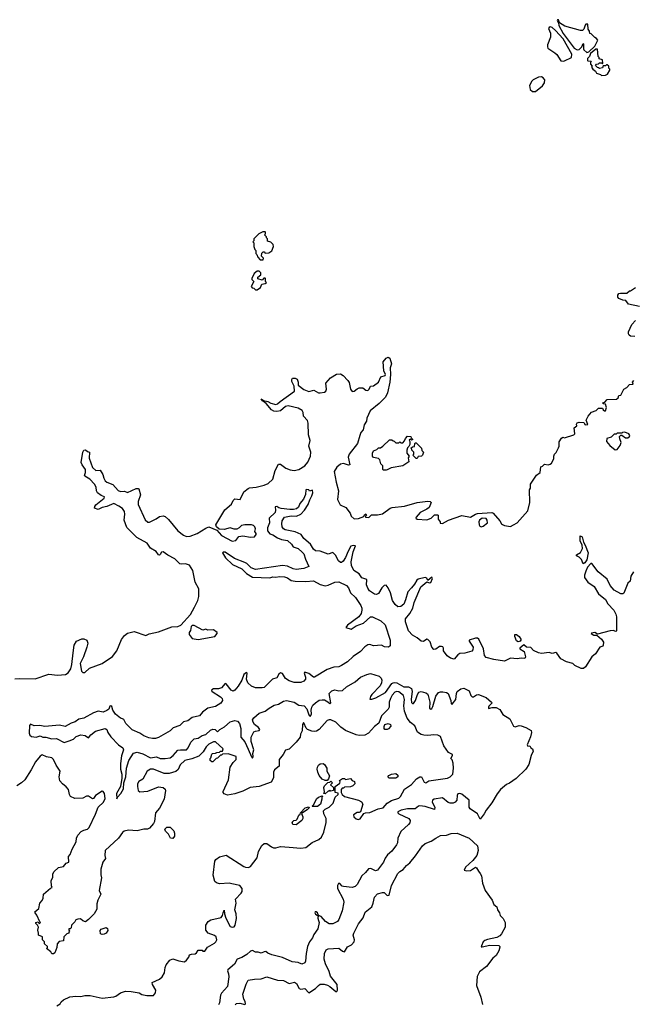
# Model space of a CAD drawing. Extents: x 2106670 to 2323771, y 35271 to 224896.
# Tile 395 of 419: x 2261045 to 2267373, y 205830 to 215985. Entities that reach past the tile are written whole.
import ezdxf

# ---------------------------------------------------------------- set-up
doc = ezdxf.new("R2010")
doc.units = 0

msp = doc.modelspace()

# ---------------------------------------------------------------- linework, layer by layer
at = {"layer": '0CON20XD'}
for points in [[(2266655, 215558), (2266665, 215562), (2266736, 215594), (2266738, 215628), (2266648, 215788), (2266570, 215875), (2266535, 215906), (2266515, 215913), (2266504, 215906), (2266500, 215895), (2266520, 215845), (2266520, 215805), (2266488, 215725), (2266487, 215705), (2266493, 215693), (2266564, 215644), (2266583, 215625), (2266625, 215560), (2266655, 215558)], [(2266895, 215648), (2266915, 215652), (2266975, 215712), (2267006, 215775), (2266995, 215792), (2266975, 215800), (2266938, 215838), (2266923, 215843), (2266922, 215865), (2266907, 215887), (2266905, 215940), (2266885, 215940), (2266875, 215930), (2266862, 215888), (2266850, 215875), (2266827, 215873), (2266668, 215918), (2266612, 215952), (2266600, 215985), (2266592, 215985), (2266588, 215975), (2266602, 215952), (2266604, 215924), (2266651, 215841), (2266762, 215692), (2266795, 215673), (2266815, 215678), (2266842, 215705), (2266855, 215740), (2266860, 215735), (2266858, 215685), (2266862, 215675), (2266895, 215648)], [(2267045, 215410), (2267085, 215412), (2267106, 215424), (2267130, 215465), (2267130, 215475), (2267120, 215485), (2267120, 215505), (2267105, 215520), (2267095, 215520), (2267085, 215510), (2267062, 215508), (2267055, 215490), (2267025, 215480), (2267015, 215490), (2267002, 215492), (2266982, 215512), (2266992, 215528), (2267015, 215530), (2267025, 215540), (2267045, 215540), (2267055, 215530), (2267060, 215535), (2267055, 215570), (2267022, 215582), (2267020, 215595), (2267010, 215605), (2267005, 215680), (2266985, 215682), (2266930, 215635), (2266920, 215605), (2266902, 215585), (2266902, 215565), (2266905, 215560), (2266938, 215558), (2266930, 215545), (2266930, 215525), (2266950, 215505), (2266942, 215495), (2266954, 215474), (2266983, 215453), (2266995, 215432), (2267035, 215420), (2267045, 215410)], [(2266365, 215244), (2266435, 215304), (2266456, 215335), (2266461, 215365), (2266445, 215387), (2266425, 215394), (2266395, 215393), (2266340, 215365), (2266325, 215350), (2266304, 215305), (2266310, 215265), (2266334, 215244), (2266365, 215244)], [(2263555, 213510), (2263560, 213525), (2263540, 213545), (2263542, 213578), (2263555, 213590), (2263565, 213590), (2263578, 213578), (2263615, 213580), (2263645, 213600), (2263662, 213645), (2263660, 213665), (2263635, 213690), (2263602, 213702), (2263600, 213725), (2263590, 213735), (2263590, 213745), (2263570, 213765), (2263580, 213775), (2263580, 213795), (2263575, 213798), (2263553, 213797), (2263512, 213778), (2263460, 213725), (2263460, 213705), (2263450, 213695), (2263460, 213685), (2263460, 213645), (2263470, 213615), (2263480, 213605), (2263480, 213575), (2263490, 213565), (2263500, 213535), (2263525, 213510), (2263555, 213510)], [(2263495, 213200), (2263528, 213222), (2263543, 213257), (2263577, 213263), (2263590, 213275), (2263580, 213285), (2263580, 213315), (2263575, 213320), (2263562, 213318), (2263545, 213300), (2263502, 213312), (2263502, 213328), (2263530, 213355), (2263530, 213375), (2263515, 213390), (2263495, 213390), (2263462, 213368), (2263438, 213315), (2263440, 213305), (2263460, 213285), (2263433, 213233), (2263441, 213221), (2263460, 213215), (2263475, 213200), (2263495, 213200)], [(2267436, 213026), (2267325, 213050), (2267295, 213090), (2267265, 213091), (2267225, 213110), (2267213, 213125), (2267213, 213145), (2267225, 213160), (2267240, 213165), (2267307, 213163), (2267335, 213190), (2267345, 213190), (2267396, 213224)], [(2267388, 212718), (2267345, 212722), (2267331, 212731), (2267322, 212745), (2267323, 212767), (2267359, 212841), (2267395, 212882)], [(2262067, 210967), (2262015, 210995), (2261945, 210963), (2261895, 210955), (2261855, 210935), (2261818, 210948), (2261819, 210965), (2261830, 210980), (2261915, 211051), (2261919, 211065), (2261885, 211079), (2261848, 211105), (2261838, 211125), (2261832, 211165), (2261816, 211196), (2261769, 211245), (2261718, 211278), (2261714, 211285), (2261725, 211315), (2261723, 211345), (2261688, 211395), (2261679, 211419), (2261695, 211525), (2261705, 211544), (2261725, 211548), (2261743, 211533), (2261766, 211525), (2261763, 211463), (2261797, 211367), (2261831, 211335), (2261875, 211338), (2261903, 211295), (2261911, 211255), (2261925, 211228), (2261944, 211215), (2262005, 211191), (2262059, 211131), (2262085, 211119), (2262125, 211124), (2262155, 211110), (2262245, 211150), (2262265, 211151), (2262275, 211145), (2262292, 211085), (2262268, 211015), (2262266, 210984), (2262338, 210828), (2262365, 210802), (2262385, 210803), (2262453, 210837), (2262485, 210862), (2262525, 210867), (2262545, 210860), (2262581, 210831), (2262677, 210715), (2262735, 210669), (2262765, 210655), (2262802, 210658), (2262875, 210687), (2262965, 210741), (2262995, 210753), (2263079, 210719), (2263126, 210665), (2263235, 210607), (2263273, 210615), (2263305, 210654), (2263345, 210661), (2263425, 210649), (2263465, 210653), (2263483, 210675), (2263483, 210685), (2263470, 210705), (2263476, 210735), (2263469, 210755), (2263455, 210769), (2263435, 210776), (2263365, 210774), (2263332, 210768), (2263307, 210743), (2263285, 210732), (2263255, 210732), (2263215, 210744), (2263155, 210726), (2263102, 210732), (2263074, 210754), (2263068, 210775), (2263159, 210931), (2263230, 210990), (2263247, 211025), (2263265, 211042), (2263320, 211035), (2263356, 211115), (2263400, 211150), (2263415, 211157), (2263485, 211163), (2263566, 211184), (2263607, 211203), (2263655, 211248), (2263679, 211335), (2263715, 211400), (2263735, 211400), (2263789, 211359), (2263833, 211343), (2263875, 211337), (2263922, 211345), (2263985, 211384), (2264015, 211422), (2264043, 211485), (2264046, 211525), (2264028, 211585), (2264042, 211645), (2264024, 211705), (2264019, 211825), (2264012, 211852), (2263973, 211895), (2263968, 211935), (2263958, 211955), (2263918, 211978), (2263815, 212004), (2263785, 211996), (2263735, 211952), (2263695, 211944), (2263666, 211946), (2263640, 211960), (2263588, 212028), (2263548, 212055), (2263534, 212075), (2263559, 212059), (2263605, 212047), (2263635, 212029), (2263685, 212015), (2263705, 212022), (2263731, 212049), (2263880, 212155), (2263877, 212205), (2263853, 212255), (2263851, 212275), (2263857, 212287), (2263885, 212289), (2263905, 212276), (2263918, 212245), (2263916, 212215), (2263975, 212171), (2264025, 212150), (2264077, 212163), (2264125, 212138), (2264144, 212136), (2264188, 212145), (2264202, 212155), (2264209, 212175), (2264201, 212235), (2264249, 212291), (2264312, 212328), (2264355, 212331), (2264380, 212315), (2264428, 212265), (2264442, 212242), (2264458, 212175), (2264472, 212152), (2264495, 212153), (2264525, 212179), (2264545, 212188), (2264585, 212188), (2264615, 212165), (2264635, 212161), (2264650, 212175), (2264664, 212206), (2264695, 212210), (2264744, 212246), (2264769, 212301), (2264813, 212315), (2264816, 212325), (2264801, 212365), (2264792, 212455), (2264825, 212493), (2264845, 212504), (2264863, 212493), (2264878, 212435), (2264865, 212395), (2264870, 212325), (2264862, 212248), (2264837, 212135), (2264818, 212092), (2264753, 212025), (2264659, 211951), (2264624, 211876), (2264622, 211845), (2264597, 211805), (2264586, 211755), (2264564, 211726), (2264552, 211698), (2264529, 211615), (2264442, 211505), (2264433, 211473), (2264451, 211395), (2264435, 211391), (2264385, 211407), (2264355, 211401), (2264315, 211369), (2264289, 211325), (2264307, 211217), (2264333, 211125), (2264324, 211035), (2264350, 210980), (2264408, 210955), (2264453, 210895), (2264464, 210864), (2264495, 210838), (2264539, 210841), (2264595, 210860), (2264602, 210878), (2264615, 210890), (2264620, 210875), (2264610, 210865), (2264610, 210855), (2264645, 210850), (2264673, 210877), (2264735, 210878), (2264785, 210888), (2264864, 210946), (2264885, 210953), (2265015, 210967), (2265145, 211006), (2265255, 211021), (2265277, 211017), (2265288, 211005), (2265268, 210955), (2265245, 210938), (2265175, 210902), (2265132, 210855), (2265130, 210845), (2265143, 210833), (2265242, 210828), (2265290, 210845), (2265323, 210877), (2265355, 210880), (2265360, 210875), (2265360, 210835), (2265380, 210805), (2265382, 210792), (2265405, 210788), (2265468, 210825), (2265605, 210873), (2265694, 210856), (2265744, 210886), (2265765, 210891), (2265914, 210904), (2265928, 210895), (2265998, 210815), (2266013, 210785), (2266025, 210778), (2266045, 210768), (2266105, 210758), (2266136, 210774), (2266175, 210797), (2266285, 210918), (2266306, 211005), (2266303, 211135), (2266312, 211155), (2266314, 211195), (2266374, 211286), (2266412, 211315), (2266420, 211375), (2266435, 211380), (2266458, 211402), (2266495, 211394), (2266515, 211400), (2266528, 211412), (2266554, 211455), (2266553, 211485), (2266560, 211505), (2266577, 211523), (2266602, 211568), (2266608, 211585), (2266608, 211632), (2266631, 211669), (2266645, 211678), (2266665, 211672), (2266760, 211705), (2266770, 211715), (2266763, 211775), (2266790, 211795), (2266788, 211815), (2266795, 211828), (2266815, 211833), (2266862, 211832), (2266878, 211808), (2266905, 211810), (2266888, 211855), (2266906, 211895), (2266942, 211938), (2266990, 211955), (2267015, 211980), (2267055, 211980), (2267062, 211962), (2267075, 211950), (2267085, 211950), (2267098, 211985), (2267085, 212020), (2267062, 212022), (2267060, 212035), (2267078, 212042), (2267105, 212067), (2267200, 212070), (2267216, 212084), (2267225, 212110), (2267245, 212113), (2267274, 212176), (2267305, 212192), (2267335, 212222), (2267370, 212225), (2267363, 212247), (2267380, 212265)], [(2267185, 211548), (2267205, 211552), (2267237, 211595), (2267248, 211625), (2267233, 211663), (2267232, 211688), (2267245, 211700), (2267255, 211700), (2267294, 211674), (2267315, 211673), (2267332, 211685), (2267337, 211695), (2267328, 211715), (2267285, 211730), (2267263, 211727), (2267255, 211720), (2267205, 211720), (2267195, 211710), (2267175, 211710), (2267145, 211680), (2267100, 211665), (2267098, 211635), (2267130, 211595), (2267185, 211548)], [(2264825, 211338), (2264795, 211340), (2264790, 211345), (2264790, 211385), (2264770, 211405), (2264760, 211445), (2264745, 211460), (2264695, 211470), (2264682, 211482), (2264684, 211516), (2264695, 211540), (2264728, 211552), (2264745, 211570), (2264765, 211570), (2264790, 211585), (2264858, 211652), (2264882, 211652), (2264895, 211640), (2264908, 211638), (2264925, 211620), (2264955, 211620), (2264965, 211630), (2264975, 211620), (2264995, 211620), (2265015, 211640), (2265023, 211667), (2265045, 211690), (2265078, 211688), (2265082, 211672), (2265100, 211655), (2265085, 211650), (2265075, 211660), (2265063, 211647), (2265070, 211635), (2265067, 211603), (2265058, 211582), (2265045, 211570), (2265038, 211545), (2265038, 211515), (2265060, 211485), (2265050, 211465), (2265058, 211425), (2264995, 211383), (2264875, 211362), (2264835, 211342), (2264825, 211338)], [(2265145, 211460), (2265135, 211460), (2265100, 211495), (2265110, 211505), (2265110, 211525), (2265090, 211545), (2265090, 211555), (2265080, 211565), (2265095, 211580), (2265118, 211582), (2265120, 211615), (2265125, 211620), (2265135, 211620), (2265190, 211565), (2265193, 211543), (2265210, 211525), (2265200, 211495), (2265188, 211482), (2265155, 211480), (2265145, 211460)], [(2267375, 210289), (2267347, 210245), (2267339, 210195), (2267317, 210173), (2267275, 210071), (2267265, 210064), (2267244, 210065), (2267175, 210102), (2267135, 210148), (2267102, 210215), (2267012, 210292), (2266946, 210376), (2266935, 210376), (2266902, 210338), (2266882, 210298), (2266869, 210255), (2266871, 210231), (2266905, 210183), (2266968, 210138), (2267013, 210063), (2267085, 210005), (2267111, 209961), (2267172, 209895), (2267193, 209853), (2267199, 209825), (2267198, 209682), (2267194, 209676), (2267165, 209684), (2267135, 209681), (2267005, 209649), (2266975, 209664), (2266941, 209659), (2266938, 209655), (2266965, 209638), (2266997, 209637), (2267045, 209596), (2267064, 209565), (2267062, 209535), (2267057, 209525), (2267028, 209512), (2266982, 209445), (2266944, 209415), (2266879, 209311), (2266860, 209295), (2266834, 209294), (2266770, 209325), (2266750, 209345), (2266685, 209361), (2266625, 209392), (2266585, 209453), (2266575, 209457), (2266535, 209448), (2266505, 209457), (2266425, 209450), (2266395, 209454), (2266345, 209481), (2266315, 209511), (2266273, 209513), (2266245, 209538), (2266202, 209505), (2266202, 209495), (2266249, 209469), (2266262, 209415), (2266255, 209397), (2266215, 209401), (2266175, 209394), (2266105, 209400), (2266045, 209369), (2265935, 209386), (2265856, 209406), (2265838, 209428), (2265827, 209495), (2265779, 209595), (2265765, 209606), (2265745, 209605), (2265681, 209585), (2265681, 209575), (2265723, 209515), (2265719, 209485), (2265708, 209472), (2265635, 209452), (2265585, 209449), (2265563, 209435), (2265525, 209390), (2265489, 209399), (2265455, 209423), (2265416, 209475), (2265416, 209505), (2265408, 209518), (2265395, 209522), (2265375, 209519), (2265335, 209492), (2265315, 209490), (2265295, 209513), (2265278, 209568), (2265255, 209594), (2265245, 209596), (2265209, 209571), (2265186, 209575), (2265145, 209611), (2265095, 209637), (2265055, 209681), (2265022, 209775), (2265024, 209805), (2265069, 209861), (2265100, 209915), (2265112, 209975), (2265182, 210135), (2265245, 210189), (2265266, 210176), (2265285, 210180), (2265303, 210223), (2265295, 210234), (2265255, 210202), (2265242, 210225), (2265225, 210233), (2265155, 210215), (2265142, 210205), (2265117, 210163), (2265085, 210126), (2265047, 210085), (2265025, 210003), (2265005, 209957), (2264975, 209932), (2264945, 209930), (2264917, 209955), (2264889, 209995), (2264868, 210075), (2264845, 210126), (2264825, 210152), (2264805, 210148), (2264778, 210125), (2264745, 210066), (2264725, 210058), (2264705, 210061), (2264653, 210095), (2264635, 210121), (2264622, 210155), (2264625, 210207), (2264615, 210216), (2264575, 210228), (2264545, 210269), (2264490, 210305), (2264468, 210355), (2264464, 210395), (2264484, 210496), (2264509, 210559), (2264485, 210562), (2264461, 210555), (2264432, 210505), (2264405, 210440), (2264380, 210400), (2264365, 210388), (2264355, 210388), (2264333, 210405), (2264301, 210461), (2264275, 210489), (2264225, 210472), (2264145, 210504), (2264095, 210507), (2264075, 210525), (2264044, 210575), (2263975, 210635), (2263947, 210677), (2263885, 210702), (2263783, 210723), (2263765, 210735), (2263753, 210755), (2263748, 210785), (2263752, 210815), (2263775, 210855), (2263845, 210869), (2263900, 210865), (2263943, 210885), (2263983, 210925), (2264021, 210985), (2264036, 211034), (2264057, 211073), (2264068, 211105), (2264065, 211132), (2264035, 211122), (2264025, 211138), (2264005, 211141), (2263997, 211135), (2263991, 211089), (2263971, 211039), (2263935, 210996), (2263921, 210959), (2263899, 210941), (2263867, 210933), (2263832, 210932), (2263743, 210943), (2263719, 210949), (2263695, 210964), (2263678, 210962), (2263682, 210925), (2263678, 210902), (2263616, 210845), (2263622, 210795), (2263599, 210745), (2263600, 210715), (2263625, 210684), (2263655, 210672), (2263705, 210641), (2263745, 210625), (2263805, 210614), (2263847, 210577), (2263865, 210549), (2263915, 210530), (2263958, 210495), (2263974, 210475), (2263991, 210421), (2264026, 210345), (2263974, 210326), (2263895, 210316), (2263865, 210322), (2263805, 210349), (2263755, 210357), (2263475, 210316), (2263431, 210331), (2263386, 210376), (2263366, 210386), (2263259, 210429), (2263165, 210492), (2263145, 210492), (2263138, 210485), (2263169, 210435), (2263238, 210365), (2263335, 210323), (2263385, 210275), (2263445, 210235), (2263625, 210230), (2263655, 210238), (2263685, 210234), (2263725, 210241), (2263775, 210239), (2263805, 210228), (2263845, 210202), (2263885, 210194), (2263995, 210190), (2264075, 210198), (2264145, 210159), (2264195, 210147), (2264225, 210152), (2264295, 210183), (2264335, 210189), (2264415, 210151), (2264437, 210125), (2264457, 210075), (2264509, 210025), (2264562, 209945), (2264574, 209915), (2264574, 209895), (2264565, 209860), (2264543, 209825), (2264425, 209741), (2264407, 209715), (2264465, 209699), (2264515, 209733), (2264589, 209761), (2264663, 209825), (2264685, 209827), (2264768, 209785), (2264815, 209745), (2264865, 209585), (2264864, 209526), (2264848, 209512), (2264806, 209516), (2264775, 209536), (2264695, 209526), (2264655, 209540), (2264635, 209539), (2264605, 209517), (2264561, 209469), (2264483, 209417), (2264426, 209364), (2264365, 209323), (2264335, 209310), (2264285, 209306), (2264215, 209284), (2264085, 209204), (2264075, 209205), (2264025, 209241), (2263985, 209256), (2263980, 209245), (2263993, 209205), (2263991, 209185), (2263975, 209163), (2263945, 209150), (2263875, 209150), (2263825, 209165), (2263785, 209190), (2263755, 209241), (2263735, 209249), (2263717, 209235), (2263695, 209199), (2263651, 209185), (2263565, 209098), (2263545, 209093), (2263475, 209094), (2263435, 209113), (2263396, 209146), (2263385, 209185), (2263392, 209245), (2263385, 209251), (2263355, 209233), (2263336, 209174), (2263298, 209112), (2263265, 209071), (2263245, 209059)], [(2260996, 209186), (2261045, 209192), (2261205, 209187), (2261345, 209236), (2261435, 209224), (2261519, 209231), (2261545, 209250), (2261571, 209289), (2261584, 209335), (2261596, 209455), (2261606, 209534), (2261632, 209575), (2261685, 209600), (2261705, 209600), (2261738, 209585), (2261747, 209555), (2261736, 209515), (2261704, 209415), (2261670, 209345), (2261684, 209265), (2261695, 209254), (2261715, 209254), (2261764, 209296), (2261896, 209344), (2262002, 209418), (2262048, 209475), (2262095, 209592), (2262127, 209635), (2262155, 209659), (2262225, 209674), (2262345, 209634), (2262380, 209650), (2262475, 209672), (2262615, 209722), (2262675, 209726), (2262705, 209739), (2262805, 209852), (2262849, 209925), (2262881, 209995), (2262891, 210035), (2262893, 210115), (2262854, 210184), (2262831, 210305), (2262795, 210358), (2262755, 210374), (2262715, 210368), (2262695, 210374), (2262644, 210425), (2262571, 210461), (2262525, 210498), (2262508, 210495), (2262495, 210468), (2262485, 210462), (2262475, 210467), (2262451, 210501), (2262395, 210535), (2262358, 210585), (2262253, 210643), (2262149, 210749), (2262123, 210825), (2262130, 210885), (2262125, 210912), (2262105, 210943), (2262067, 210967)], [(2265805, 210754), (2265825, 210761), (2265870, 210795), (2265865, 210825), (2265855, 210841), (2265815, 210844), (2265786, 210824), (2265780, 210805), (2265782, 210775), (2265790, 210761), (2265805, 210754)], [(2266855, 210373), (2266839, 210419), (2266813, 210443), (2266788, 210455), (2266788, 210465), (2266829, 210491), (2266849, 210531), (2266847, 210567), (2266825, 210610), (2266825, 210662), (2266845, 210650), (2266858, 210598), (2266878, 210565), (2266909, 210485), (2266894, 210415), (2266874, 210385), (2266855, 210373)], [(2262885, 209593), (2263057, 209623), (2263080, 209655), (2263080, 209665), (2263045, 209692), (2262985, 209688), (2262965, 209698), (2262935, 209690), (2262845, 209738), (2262825, 209738), (2262813, 209727), (2262806, 209684), (2262791, 209665), (2262793, 209645), (2262824, 209604), (2262885, 209593)], [(2266185, 209570), (2266170, 209580), (2266152, 209625), (2266152, 209645), (2266169, 209645), (2266195, 209624), (2266213, 209595), (2266214, 209585), (2266205, 209574), (2266185, 209570)], [(2263245, 209059), (2263225, 209071), (2263175, 209137), (2263165, 209139), (2263125, 209093), (2263095, 209084), (2263045, 209084), (2263026, 209075), (2263022, 209065), (2263029, 209055), (2263115, 209002), (2263132, 208985), (2263136, 208965), (2263118, 208935), (2263065, 208902), (2262985, 208884), (2262931, 208845), (2262898, 208805), (2262825, 208787), (2262780, 208755), (2262735, 208742), (2262695, 208706), (2262629, 208681), (2262595, 208651), (2262475, 208583), (2262447, 208573), (2262415, 208570), (2262375, 208579), (2262325, 208600), (2262285, 208627), (2262205, 208661), (2262138, 208728), (2262118, 208768), (2262105, 208773), (2262085, 208780), (2262033, 208823), (2262006, 208865), (2261995, 208903), (2261985, 208909), (2261974, 208906), (2261963, 208875), (2261945, 208859), (2261905, 208843), (2261855, 208853), (2261805, 208836), (2261705, 208782), (2261655, 208772), (2261617, 208743), (2261575, 208729), (2261515, 208697), (2261455, 208708), (2261305, 208695), (2261253, 208707), (2261195, 208702), (2261155, 208719), (2261147, 208705), (2261143, 208625), (2261149, 208605), (2261165, 208593), (2261215, 208585), (2261255, 208598), (2261285, 208586), (2261315, 208587), (2261375, 208569), (2261423, 208573), (2261505, 208532), (2261555, 208547), (2261601, 208565), (2261629, 208591), (2261675, 208610), (2261721, 208601), (2261755, 208578), (2261780, 208610), (2261825, 208648), (2261925, 208675), (2261943, 208663), (2261955, 208633), (2261985, 208589), (2262065, 208505), (2262110, 208475), (2262116, 208455), (2262094, 208394), (2262085, 208315), (2262086, 208256), (2262098, 208205), (2262098, 208162), (2262083, 208075), (2262042, 208005), (2262045, 207950), (2262052, 207968), (2262088, 208005), (2262115, 208051), (2262120, 208115), (2262140, 208175), (2262145, 208265), (2262169, 208345), (2262195, 208381), (2262220, 208420), (2262255, 208430), (2262315, 208415), (2262395, 208372), (2262455, 208381), (2262495, 208365), (2262545, 208365), (2262595, 208374), (2262628, 208395), (2262675, 208450), (2262704, 208456), (2262765, 208455), (2262782, 208475), (2262809, 208535), (2262843, 208567), (2262884, 208575), (2262925, 208603), (2262965, 208613), (2263013, 208657), (2263035, 208668), (2263060, 208665), (2263085, 208639), (2263109, 208665), (2263157, 208693), (2263217, 208743), (2263265, 208759), (2263291, 208751), (2263311, 208725), (2263327, 208675), (2263325, 208585), (2263368, 208538), (2263402, 208462), (2263435, 208382), (2263445, 208370), (2263453, 208385), (2263448, 208418), (2263459, 208455), (2263431, 208541), (2263432, 208585), (2263460, 208640), (2263475, 208649), (2263515, 208655), (2263520, 208665), (2263506, 208685), (2263465, 208715), (2263451, 208741), (2263446, 208765), (2263458, 208785), (2263515, 208832), (2263577, 208853), (2263617, 208885), (2263670, 208915), (2263715, 208926), (2263765, 208958), (2263798, 208962), (2263875, 208947), (2263925, 208915), (2263979, 208909), (2264007, 208877), (2264027, 208815), (2264035, 208804), (2264045, 208802), (2264054, 208825), (2264052, 208865), (2264058, 208895), (2264069, 208915), (2264095, 208941), (2264134, 208966), (2264165, 208972), (2264189, 208969), (2264221, 208951), (2264245, 208934), (2264252, 208938), (2264238, 209035), (2264263, 209065), (2264295, 209075), (2264335, 209062), (2264375, 209068), (2264415, 209105), (2264505, 209155), (2264561, 209205), (2264625, 209233), (2264661, 209241), (2264753, 209213), (2264773, 209195), (2264779, 209175), (2264776, 209145), (2264762, 209115), (2264675, 209025), (2264662, 209005), (2264656, 208976), (2264675, 208977), (2264719, 208991), (2264817, 209045), (2264882, 209138), (2264895, 209147), (2264915, 209149), (2264935, 209145), (2265005, 209105), (2265055, 209104), (2265085, 209086), (2265091, 209055), (2265082, 208978), (2265085, 208944), (2265095, 208932), (2265105, 208933), (2265128, 208965), (2265146, 209025), (2265162, 209048), (2265185, 209058), (2265235, 209043), (2265251, 209031), (2265259, 209015), (2265274, 208945), (2265272, 208885), (2265285, 208875), (2265295, 208881), (2265305, 208901), (2265335, 209009), (2265365, 209045), (2265385, 209052), (2265408, 209052), (2265445, 209047), (2265464, 209035), (2265492, 208965), (2265495, 208928), (2265505, 208926), (2265541, 208975), (2265549, 209035), (2265557, 209055), (2265595, 209085), (2265625, 209090), (2265681, 209065), (2265697, 209015), (2265712, 209002), (2265725, 209001), (2265755, 209022), (2265775, 209025), (2265857, 208995), (2265912, 208945), (2265915, 208935), (2265884, 208905), (2265878, 208895), (2265881, 208881), (2265918, 208892), (2265959, 208891), (2265995, 208872), (2266029, 208819), (2266100, 208775), (2266139, 208699), (2266155, 208693), (2266195, 208706), (2266215, 208704), (2266265, 208686), (2266321, 208655), (2266322, 208635), (2266312, 208588), (2266279, 208505), (2266284, 208494), (2266305, 208497), (2266317, 208477), (2266335, 208464), (2266339, 208441), (2266319, 208395), (2266296, 208305), (2266265, 208255), (2266165, 208158), (2266095, 208112), (2266065, 208099), (2266004, 208046), (2265968, 208002), (2265913, 207907), (2265855, 207834), (2265836, 207794), (2265795, 207739), (2265765, 207794), (2265689, 207845), (2265681, 207865), (2265680, 207935), (2265605, 207999), (2265585, 208005), (2265565, 208002), (2265558, 207985), (2265553, 207937), (2265535, 207914), (2265515, 207904), (2265485, 207904), (2265465, 207911), (2265405, 207959), (2265320, 207945), (2265303, 207935), (2265299, 207915), (2265326, 207865), (2265322, 207838), (2265225, 207870), (2265172, 207878), (2265159, 207875), (2265125, 207848), (2265045, 207846), (2264979, 207831), (2264944, 207815), (2264944, 207805), (2264956, 207795), (2265058, 207745), (2265071, 207725), (2265067, 207703), (2265054, 207686), (2264977, 207613), (2264945, 207545), (2264940, 207495), (2264931, 207475), (2264881, 207409), (2264839, 207371), (2264814, 207336), (2264796, 207295), (2264735, 207215), (2264715, 207207), (2264665, 207231), (2264642, 207228), (2264611, 207189), (2264573, 207155), (2264524, 207065), (2264505, 207044), (2264475, 207034), (2264385, 207045), (2264370, 207050), (2264345, 207077), (2264333, 207075), (2264322, 207055), (2264323, 207025), (2264381, 206915), (2264387, 206885), (2264372, 206795), (2264335, 206705), (2264321, 206685), (2264275, 206660), (2264235, 206659), (2264198, 206685), (2264155, 206736), (2264126, 206746), (2264117, 206775), (2264102, 206785), (2264091, 206785), (2264088, 206775), (2264095, 206761), (2264122, 206742), (2264121, 206719), (2264125, 206695), (2264135, 206675), (2264121, 206609), (2264078, 206552), (2264064, 206515), (2264032, 206475), (2264013, 206427), (2263998, 206355), (2263994, 206275), (2263985, 206257), (2263955, 206246), (2263915, 206260), (2263855, 206268), (2263755, 206313), (2263645, 206339), (2263605, 206357), (2263582, 206375), (2263565, 206373), (2263535, 206358), (2263505, 206369), (2263475, 206368), (2263445, 206384), (2263425, 206380), (2263387, 206343), (2263335, 206313), (2263289, 206295), (2263261, 206245), (2263192, 206185), (2263187, 206175), (2263199, 206145), (2263202, 206115), (2263187, 206015), (2263125, 205945), (2263115, 205925), (2263106, 205845), (2263096, 205824)], [(2261428, 205815), (2261462, 205835), (2261473, 205855), (2261497, 205875), (2261563, 205907), (2261625, 205916), (2261675, 205910), (2261715, 205920), (2261770, 205920), (2261896, 205894), (2262015, 205906), (2262038, 205915), (2262085, 205950), (2262135, 205966), (2262195, 205964), (2262278, 205948), (2262305, 205933), (2262355, 205920), (2262425, 205920), (2262445, 205950), (2262448, 205975), (2262413, 206033), (2262412, 206055), (2262485, 206089), (2262514, 206115), (2262538, 206155), (2262545, 206210), (2262555, 206238), (2262592, 206285), (2262625, 206300), (2262685, 206278), (2262745, 206268), (2262766, 206284), (2262790, 206315), (2262795, 206340), (2262815, 206348), (2262855, 206350), (2262869, 206361), (2262885, 206390), (2262925, 206390), (2262935, 206380), (2262955, 206380), (2262981, 206419), (2263055, 206460), (2263069, 206475), (2263079, 206495), (2263070, 206525), (2263055, 206539), (2262990, 206565), (2262964, 206594), (2262964, 206645), (2262987, 206685), (2263015, 206701), (2263123, 206727), (2263138, 206745), (2263142, 206775), (2263155, 206800), (2263157, 206765), (2263170, 206720), (2263214, 206634), (2263225, 206628), (2263243, 206627), (2263255, 206630), (2263266, 206645), (2263281, 206715), (2263279, 206765), (2263265, 206805), (2263278, 206875), (2263271, 206915), (2263328, 206975), (2263338, 206995), (2263339, 207025), (2263314, 207054), (2263234, 207074), (2263205, 207080), (2263104, 207074), (2263075, 207082), (2263056, 207096), (2263039, 207161), (2263058, 207305), (2263068, 207325), (2263105, 207352), (2263175, 207367), (2263355, 207252), (2263374, 207244), (2263405, 207240), (2263425, 207252), (2263495, 207342), (2263509, 207405), (2263542, 207468), (2263565, 207490), (2263595, 207490), (2263643, 207453), (2263664, 207444), (2263685, 207444), (2263735, 207459), (2263825, 207450), (2263945, 207441), (2263995, 207449), (2264062, 207498), (2264131, 207529), (2264156, 207554), (2264180, 207605), (2264207, 207707), (2264206, 207746), (2264183, 207795), (2264178, 207825), (2264195, 207842), (2264238, 207865), (2264278, 207905), (2264300, 207965), (2264330, 207995), (2264328, 208008), (2264300, 208015), (2264300, 208075), (2264348, 208112), (2264350, 208125), (2264342, 208138), (2264375, 208160), (2264395, 208160), (2264405, 208150), (2264455, 208160), (2264475, 208140), (2264498, 208128), (2264500, 208105), (2264480, 208085), (2264455, 208072), (2264395, 208070), (2264385, 208060), (2264372, 208058), (2264360, 208045), (2264360, 208015), (2264370, 207995), (2264395, 207972), (2264540, 207935), (2264569, 207919), (2264582, 207895), (2264560, 207815), (2264545, 207808), (2264525, 207808), (2264488, 207785), (2264490, 207765), (2264514, 207744), (2264535, 207738), (2264555, 207742), (2264593, 207797), (2264610, 207805), (2264655, 207807), (2264742, 207848), (2264792, 207858), (2264836, 207904), (2264879, 207931), (2264954, 207956), (2264972, 207975), (2265012, 208048), (2265084, 208096), (2265137, 208155), (2265172, 208178), (2265187, 208177), (2265215, 208121), (2265234, 208116), (2265264, 208136), (2265456, 208164), (2265485, 208176), (2265511, 208205), (2265519, 208265), (2265516, 208316), (2265505, 208350), (2265490, 208365), (2265510, 208395), (2265510, 208405), (2265467, 208427), (2265419, 208495), (2265383, 208593), (2265356, 208606), (2265315, 208611), (2265255, 208602), (2265214, 208606), (2265185, 208614), (2265146, 208636), (2265121, 208701), (2265075, 208738), (2265042, 208782), (2265012, 208855), (2265008, 208908), (2265014, 208975), (2265003, 209015), (2264955, 209053), (2264935, 209057), (2264915, 209048), (2264885, 209017), (2264868, 208985), (2264856, 208945), (2264854, 208895), (2264846, 208875), (2264776, 208805), (2264749, 208731), (2264705, 208694), (2264642, 208628), (2264603, 208607), (2264545, 208603), (2264515, 208608), (2264405, 208655), (2264358, 208688), (2264305, 208740), (2264255, 208763), (2264235, 208764), (2264215, 208756), (2264135, 208665), (2264105, 208648), (2264085, 208644), (2264056, 208646), (2264014, 208664), (2264000, 208680), (2263976, 208735), (2263970, 208735), (2263960, 208715), (2263959, 208651), (2263942, 208615), (2263938, 208585), (2263897, 208533), (2263825, 208462), (2263785, 208450), (2263763, 208407), (2263720, 208355), (2263720, 208285), (2263673, 208247), (2263663, 208225), (2263664, 208165), (2263637, 208123), (2263515, 208078), (2263423, 208067), (2263345, 208028), (2263265, 208000), (2263189, 207989), (2263155, 208000), (2263143, 208015), (2263144, 208025), (2263199, 208145), (2263217, 208275), (2263246, 208324), (2263277, 208355), (2263278, 208385), (2263195, 208412), (2263135, 208410), (2263125, 208400), (2263115, 208400), (2263085, 208370), (2263070, 208365), (2263035, 208330), (2263025, 208330), (2263010, 208345), (2263010, 208365), (2263017, 208373), (2263025, 208410), (2263033, 208417), (2263065, 208420), (2263078, 208428), (2263105, 208430), (2263115, 208440), (2263135, 208440), (2263143, 208465), (2263065, 208539), (2263045, 208536), (2262995, 208514), (2262969, 208485), (2262936, 208434), (2262892, 208388), (2262819, 208361), (2262748, 208345), (2262701, 208299), (2262679, 208251), (2262655, 208232), (2262585, 208212), (2262535, 208211), (2262426, 208254), (2262395, 208254), (2262361, 208235), (2262315, 208154), (2262273, 208127), (2262261, 208105), (2262259, 208075), (2262267, 208037), (2262283, 208023), (2262365, 208028), (2262475, 208072), (2262525, 208067), (2262545, 208049), (2262550, 208035), (2262536, 207945), (2262487, 207853), (2262446, 207804), (2262434, 207715), (2262426, 207695), (2262383, 207647), (2262363, 207637), (2262325, 207636)], [(2264835, 208663), (2264810, 208665), (2264802, 208675), (2264802, 208695), (2264812, 208715), (2264846, 208726), (2264870, 208715), (2264872, 208698), (2264849, 208671), (2264835, 208663)], [(2262325, 207636), (2262255, 207620), (2262166, 207626), (2262123, 207615), (2262105, 207603), (2262064, 207545), (2261928, 207415), (2261922, 207365), (2261930, 207335), (2261902, 207295), (2261880, 207225), (2261880, 207165), (2261887, 207135), (2261864, 207005), (2261883, 206965), (2261852, 206905), (2261842, 206865), (2261840, 206810), (2261813, 206765), (2261756, 206704), (2261725, 206680), (2261695, 206690), (2261672, 206712), (2261645, 206710), (2261625, 206700), (2261615, 206680), (2261580, 206645), (2261575, 206620), (2261565, 206610), (2261552, 206608), (2261550, 206595), (2261560, 206585), (2261550, 206575), (2261550, 206565), (2261532, 206558), (2261500, 206525), (2261498, 206485), (2261453, 206477), (2261430, 206455), (2261428, 206415), (2261409, 206361), (2261395, 206350), (2261375, 206350), (2261365, 206370), (2261320, 206405), (2261330, 206415), (2261330, 206425), (2261300, 206455), (2261300, 206475), (2261280, 206495), (2261280, 206525), (2261238, 206545), (2261240, 206565), (2261232, 206595), (2261238, 206625), (2261228, 206648), (2261210, 206665), (2261210, 206675), (2261235, 206680), (2261245, 206660), (2261260, 206675), (2261252, 206682), (2261222, 206748), (2261203, 206773), (2261202, 206785), (2261242, 206818), (2261252, 206875), (2261275, 206900), (2261287, 206925), (2261290, 206965), (2261362, 207028), (2261380, 207035), (2261372, 207052), (2261369, 207105), (2261385, 207140), (2261387, 207173), (2261398, 207195), (2261445, 207240), (2261497, 207253), (2261524, 207286), (2261550, 207295), (2261548, 207355), (2261564, 207376), (2261585, 207430), (2261628, 207505), (2261630, 207545), (2261643, 207575), (2261679, 207611), (2261705, 207627), (2261744, 207636), (2261763, 207655), (2261828, 207792), (2261854, 207865), (2261908, 207915), (2261925, 207952), (2261921, 208005), (2261907, 208025), (2261895, 208028), (2261827, 207985), (2261805, 207952), (2261795, 207948), (2261755, 207977), (2261735, 207977), (2261695, 207956), (2261613, 207953), (2261570, 207975), (2261559, 207995), (2261548, 208045), (2261524, 208074), (2261485, 208105), (2261460, 208135), (2261452, 208175), (2261461, 208235), (2261420, 208295), (2261394, 208355), (2261375, 208371), (2261323, 208383), (2261275, 208403), (2261255, 208391), (2261208, 208332), (2261163, 208247), (2261098, 208145), (2261065, 208114), (2261015, 208084)], [(2264195, 208138), (2264164, 208154), (2264135, 208190), (2264119, 208225), (2264111, 208255), (2264116, 208275), (2264127, 208295), (2264145, 208310), (2264173, 208313), (2264190, 208305), (2264212, 208265), (2264212, 208235), (2264240, 208185), (2264230, 208155), (2264215, 208140), (2264195, 208138)], [(2264855, 208162), (2264840, 208175), (2264851, 208189), (2264880, 208205), (2264925, 208212), (2264943, 208195), (2264943, 208175), (2264925, 208163), (2264855, 208162)], [(2264195, 208000), (2264180, 208005), (2264188, 208022), (2264183, 208065), (2264188, 208082), (2264222, 208118), (2264245, 208120), (2264255, 208130), (2264270, 208115), (2264250, 208095), (2264280, 208065), (2264280, 208035), (2264255, 208030), (2264245, 208040), (2264235, 208030), (2264225, 208030), (2264195, 208000)], [(2264065, 207870), (2264060, 207875), (2264078, 207892), (2264105, 207948), (2264125, 207967), (2264165, 207980), (2264170, 207975), (2264162, 207968), (2264162, 207945), (2264146, 207894), (2264115, 207872), (2264065, 207870)], [(2263895, 207683), (2263860, 207685), (2263855, 207710), (2263873, 207727), (2263895, 207730), (2263905, 207740), (2263925, 207780), (2263938, 207792), (2263940, 207805), (2263990, 207855), (2264028, 207868), (2264030, 207855), (2264010, 207835), (2263952, 207798), (2263966, 207765), (2263966, 207745), (2263956, 207725), (2263895, 207683)], [(2262625, 207542), (2262600, 207545), (2262578, 207585), (2262548, 207615), (2262542, 207635), (2262564, 207656), (2262596, 207656), (2262635, 207620), (2262642, 207595), (2262642, 207565), (2262625, 207542)], [(2264395, 206371), (2264427, 206423), (2264468, 206445), (2264495, 206474), (2264497, 206495), (2264485, 206545), (2264490, 206565), (2264539, 206661), (2264588, 206722), (2264609, 206781), (2264675, 206835), (2264691, 206875), (2264703, 206935), (2264735, 206970), (2264785, 206983), (2264805, 206982), (2264835, 206953), (2264855, 206955), (2264879, 207055), (2264945, 207178), (2264965, 207200), (2265000, 207220), (2265035, 207262), (2265069, 207291), (2265128, 207362), (2265198, 207465), (2265225, 207488), (2265287, 207513), (2265336, 207544), (2265385, 207571), (2265445, 207575), (2265495, 207592), (2265555, 207595), (2265679, 207545), (2265765, 207465), (2265774, 207415), (2265759, 207365), (2265717, 207313), (2265643, 207245), (2265627, 207215), (2265655, 207207), (2265695, 207210), (2265745, 207244), (2265757, 207237), (2265775, 207202), (2265795, 207180), (2265807, 207155), (2265819, 207079), (2265844, 207004), (2265916, 206905), (2265935, 206858), (2265964, 206834), (2265973, 206805), (2265993, 206775), (2265999, 206745), (2266030, 206715), (2266053, 206673), (2266053, 206625), (2266013, 206557), (2265995, 206536), (2265965, 206518), (2265870, 206500), (2265841, 206489), (2265825, 206474), (2265807, 206435), (2265804, 206424), (2265813, 206423), (2265895, 206440), (2265986, 206436), (2265998, 206428), (2265998, 206418), (2265985, 206382), (2265957, 206335), (2265925, 206305), (2265860, 206220), (2265787, 206165), (2265763, 206117), (2265755, 206025), (2265802, 205905), (2265819, 205829)], [(2261895, 206549), (2261878, 206558), (2261875, 206590), (2261885, 206607), (2261935, 206623), (2261951, 206611), (2261955, 206590), (2261937, 206565), (2261915, 206554), (2261895, 206549)], [(2263266, 205824), (2263281, 205839), (2263315, 205841), (2263365, 205829), (2263373, 205835), (2263369, 205859), (2263355, 205885), (2263347, 205935), (2263382, 206038), (2263401, 206079), (2263465, 206091), (2263535, 206094), (2263595, 206114), (2263705, 206079), (2263765, 206077), (2263825, 206046), (2263878, 206058), (2263898, 206045), (2263926, 205995), (2263945, 205988), (2263985, 205992), (2264025, 205948), (2264095, 205994), (2264125, 206026), (2264145, 206037), (2264185, 206037), (2264219, 206029), (2264245, 206015), (2264305, 205963), (2264315, 205963), (2264321, 205975), (2264320, 206035), (2264250, 206120), (2264235, 206170), (2264198, 206248), (2264184, 206295), (2264189, 206355), (2264205, 206391), (2264227, 206403), (2264335, 206408), (2264375, 206377), (2264395, 206371)]]:
    msp.add_lwpolyline(points, dxfattribs=at)

doc.saveas('drawing.dxf')
